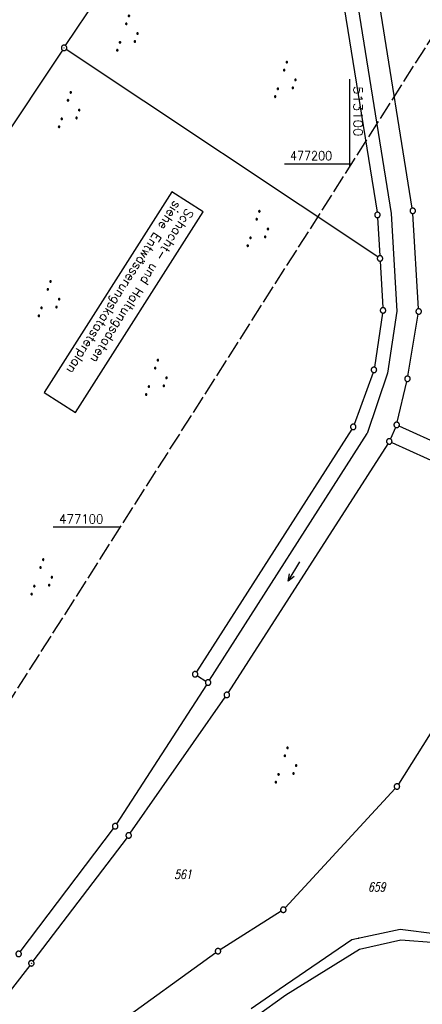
# Model space of a CAD drawing. Extents: x 510526 to 513920, y 467229 to 478797.
# Tile 435 of 467: x 513009 to 513120, y 476969 to 477240. Entities that reach past the tile are written whole.
import ezdxf

# ---------------------------------------------------------------- set-up
doc = ezdxf.new("R2010")
doc.units = 0
doc.header["$LTSCALE"] = 10
doc.header["$MEASUREMENT"] = 0
doc.linetypes.add('LT00', pattern=[0])
doc.linetypes.add('LT14', pattern=[0.6, 0.5, -0.1])
doc.layers.get('0').update_dxf_attribs({"linetype": 'LT00'})
doc.layers.add('-BLATT_87-RAND', color=7, linetype='LT14', plot=False)
for name, color, linetype in [('D-D_BESCHRIFT', 182, 'Continuous'), ('DFK_AB_L', 21, 'LT00'), ('DFK_AB_P', 7, 'LT00'), ('DFK_FLUR_NR', 250, 'LT00'), ('DFK_GZPKT', 250, 'LT00'), ('DFK_KATASTER', 250, 'LT00'), ('DFK_NUTZUNG', 250, 'LT00'), ('DFK_TOPO-SYM', 252, 'LT00'), ('V87_RASTER', 250, 'LT00')]:
    doc.layers.add(name, color=color, linetype=linetype)
doc.styles.add('ROMANS', font='romans.shx', dxfattribs={"width": 0.8})
doc.styles.get("Standard").update_dxf_attribs({"font": 'romans.shx'})

# ---------------------------------------------------------------- blocks, each defined once
blk = doc.blocks.new('SYMB7111')
at = {"color": 0, "linetype": 'ByBlock'}
for p, q in [((-0.13, 0.202919), (-0.13, 0.177081)), ((-0.125, 0.172895), (-0.125, 0.207105)), ((-0.12, 0.209164), (-0.12, 0.170836)), ((-0.115, 0.170204), (-0.115, 0.209796)), ((-0.11, 0.209164), (-0.11, 0.170836)), ((-0.105, 0.172895), (-0.105, 0.207105)), ((-0.1, 0.202919), (-0.1, 0.177081)), ((-0.095, 0.189874), (-0.095, 0.190146)), ((0.1, 0.202919), (0.1, 0.177081)), ((0.105, 0.172895), (0.105, 0.207105)), ((0.11, 0.209164), (0.11, 0.170836)), ((0.115, 0.170204), (0.115, 0.209796)), ((0.12, 0.209164), (0.12, 0.170836)), ((0.125, 0.172895), (0.125, 0.207105)), ((0.13, 0.202919), (0.13, 0.177081)), ((0.135, 0.189874), (0.135, 0.190146)), ((-0.515, -0.177081), (-0.515, -0.202919)), ((-0.51, -0.207105), (-0.51, -0.172895)), ((-0.505, -0.170836), (-0.505, -0.209164)), ((-0.5, -0.209796), (-0.5, -0.170204)), ((-0.495, -0.170836), (-0.495, -0.209164)), ((-0.49, -0.207105), (-0.49, -0.172895)), ((-0.485, -0.177081), (-0.485, -0.202919)), ((-0.48, -0.190126), (-0.48, -0.189854)), ((-0.285, -0.177081), (-0.285, -0.202919)), ((-0.28, -0.207105), (-0.28, -0.172895)), ((-0.275, -0.170836), (-0.275, -0.209164)), ((-0.27, -0.209796), (-0.27, -0.170204)), ((-0.265, -0.170836), (-0.265, -0.209164)), ((-0.26, -0.207105), (-0.26, -0.172895)), ((-0.255, -0.177081), (-0.255, -0.202919)), ((-0.25, -0.190126), (-0.25, -0.189854)), ((0.255, -0.177081), (0.255, -0.202919)), ((0.26, -0.207105), (0.26, -0.172895)), ((0.265, -0.170836), (0.265, -0.209164)), ((0.27, -0.209796), (0.27, -0.170204)), ((0.275, -0.170836), (0.275, -0.209164)), ((0.28, -0.207105), (0.28, -0.172895)), ((0.285, -0.177081), (0.285, -0.202919)), ((0.29, -0.190126), (0.29, -0.189854)), ((0.485, -0.177081), (0.485, -0.202919)), ((0.49, -0.207105), (0.49, -0.172895)), ((0.495, -0.170836), (0.495, -0.209164)), ((0.5, -0.209796), (0.5, -0.170204)), ((0.505, -0.170836), (0.505, -0.209164)), ((0.51, -0.207105), (0.51, -0.172895)), ((0.515, -0.177081), (0.515, -0.202919)), ((0.52, -0.190126), (0.52, -0.189854))]:
    blk.add_line(p, q, dxfattribs=at)
for points in [[(-0.095, 0.19), (-0.096981, 0.198678), (-0.10253, 0.205637), (-0.11055, 0.209499), (-0.11945, 0.209499), (-0.12747, 0.205637), (-0.133019, 0.198678), (-0.135, 0.19), (-0.133019, 0.181322), (-0.12747, 0.174363), (-0.11945, 0.170501), (-0.11055, 0.170501), (-0.10253, 0.174363), (-0.096981, 0.181322), (-0.095, 0.19)], [(0.135, 0.19), (0.133019, 0.198678), (0.12747, 0.205637), (0.11945, 0.209499), (0.11055, 0.209499), (0.10253, 0.205637), (0.096981, 0.198678), (0.095, 0.19), (0.096981, 0.181322), (0.10253, 0.174363), (0.11055, 0.170501), (0.11945, 0.170501), (0.12747, 0.174363), (0.133019, 0.181322), (0.135, 0.19)], [(-0.48, -0.19), (-0.481981, -0.181322), (-0.48753, -0.174363), (-0.49555, -0.170501), (-0.50445, -0.170501), (-0.51247, -0.174363), (-0.518019, -0.181322), (-0.52, -0.19), (-0.518019, -0.198678), (-0.51247, -0.205637), (-0.50445, -0.209499), (-0.49555, -0.209499), (-0.48753, -0.205637), (-0.481981, -0.198678), (-0.48, -0.19)], [(-0.25, -0.19), (-0.251981, -0.181322), (-0.25753, -0.174363), (-0.26555, -0.170501), (-0.27445, -0.170501), (-0.28247, -0.174363), (-0.288019, -0.181322), (-0.29, -0.19), (-0.288019, -0.198678), (-0.28247, -0.205637), (-0.27445, -0.209499), (-0.26555, -0.209499), (-0.25753, -0.205637), (-0.251981, -0.198678), (-0.25, -0.19)], [(0.29, -0.19), (0.288019, -0.181322), (0.28247, -0.174363), (0.27445, -0.170501), (0.26555, -0.170501), (0.25753, -0.174363), (0.251981, -0.181322), (0.25, -0.19), (0.251981, -0.198678), (0.25753, -0.205637), (0.26555, -0.209499), (0.27445, -0.209499), (0.28247, -0.205637), (0.288019, -0.198678), (0.29, -0.19)], [(0.52, -0.19), (0.518019, -0.181322), (0.51247, -0.174363), (0.50445, -0.170501), (0.49555, -0.170501), (0.48753, -0.174363), (0.481981, -0.181322), (0.48, -0.19), (0.481981, -0.198678), (0.48753, -0.205637), (0.49555, -0.209499), (0.50445, -0.209499), (0.51247, -0.205637), (0.518019, -0.198678), (0.52, -0.19)]]:
    blk.add_lwpolyline(points, dxfattribs=at)
blk = doc.blocks.new('SYMB7242')
at = {"color": 0, "linetype": 'ByBlock'}
for p, q in [((0, 0), (-0.62, 0)), ((-0.19, 0.075), (0, 0)), ((0, 0), (-0.19, -0.075))]:
    blk.add_line(p, q, dxfattribs=at)
blk = doc.blocks.new('SYMB7301')
at = {"color": 0, "linetype": 'ByBlock'}
for p, q in [((-0.128693, 0), (0, 0.128693)), ((0, -0.128693), (-0.128693, 0)), ((0, 0.128693), (0.128693, 0)), ((0.128693, 0), (0, -0.128693)), ((0.000059, -0.009738), (0.000059, 0.009897)), ((-0.00901, -0.004339), (-0.002225, -0.009749))]:
    blk.add_line(p, q, dxfattribs=at)
for points in [[(-0.002225, 0.009749), (-0.00901, 0.004339), (-0.00901, -0.004339)], [(0.01, 0), (0.006235, 0.007818), (-0.002225, 0.009749)], [(-0.002225, -0.009749), (0.006235, -0.007818), (0.01, 0)]]:
    blk.add_lwpolyline(points, dxfattribs=at)
blk = doc.blocks.new('SYMB7052')
at = {"color": 0, "linetype": 'ByBlock'}
blk.add_lwpolyline([(0, 0), (0, 0.196), (0.076, 0.156)], dxfattribs=at)
blk = doc.blocks.new('SYMB7010')
at = {"color": 0, "linetype": 'ByBlock'}
for points in [[(-0.031408, 0.499213), (-0.093728, 0.49134), (-0.15457, 0.475719), (-0.212975, 0.452595), (-0.268021, 0.422333), (-0.31884, 0.385411), (-0.36463, 0.342411), (-0.40467, 0.29401), (-0.438329, 0.240973), (-0.465074, 0.184136), (-0.484486, 0.124395), (-0.496256, 0.062692), (-0.5002, 0)], [(-0.5002, 0), (-0.496256, -0.062692), (-0.484486, -0.124395), (-0.465075, -0.184136), (-0.438329, -0.240973), (-0.404671, -0.29401), (-0.36463, -0.342411), (-0.31884, -0.385411), (-0.268021, -0.422333), (-0.212975, -0.452595), (-0.154571, -0.475719), (-0.093728, -0.49134), (-0.031408, -0.499213), (0.031408, -0.499213)], [(0.5002, 0), (0.496256, 0.062692), (0.484485, 0.124395), (0.465074, 0.184136), (0.438329, 0.240973), (0.40467, 0.29401), (0.36463, 0.342411), (0.31884, 0.385411), (0.268021, 0.422333), (0.212975, 0.452595), (0.15457, 0.475719), (0.093728, 0.49134), (0.031408, 0.499213), (-0.031408, 0.499213)], [(0.031408, -0.499213), (0.093728, -0.491341), (0.15457, -0.475719), (0.212975, -0.452595), (0.268021, -0.422333), (0.31884, -0.385411), (0.36463, -0.342411), (0.404671, -0.294011), (0.438329, -0.240974), (0.465075, -0.184136), (0.484486, -0.124395), (0.496256, -0.062692), (0.500201, 0)]]:
    blk.add_lwpolyline(points, dxfattribs=at)
blk = doc.blocks.new('SYMB0003')
at = {"color": 0, "linetype": 'ByBlock'}
for p, q in [((-0.015712, 0), (0.010166, 0.012015)), ((0, -0.021257), (-0.015712, 0)), ((0.010166, 0.012015), (0, -0.021257))]:
    blk.add_line(p, q, dxfattribs=at)
for points in [[(-0.031395, 0.499013), (-0.093691, 0.491144), (-0.154509, 0.475528), (-0.21289, 0.452414), (-0.267913, 0.422164), (-0.318712, 0.385257), (-0.364484, 0.342274), (-0.404509, 0.293893), (-0.438154, 0.240877), (-0.464888, 0.184062), (-0.484292, 0.124345), (-0.496058, 0.062667), (-0.5, 0)], [(-0.5, 0), (-0.496058, -0.062667), (-0.484292, -0.124345), (-0.464888, -0.184062), (-0.438154, -0.240877), (-0.404509, -0.293893), (-0.364485, -0.342274), (-0.318712, -0.385257), (-0.267914, -0.422164), (-0.21289, -0.452414), (-0.154509, -0.475529), (-0.093691, -0.491144), (-0.031395, -0.499014), (0.031395, -0.499014)], [(0.5, 0), (0.496057, 0.062667), (0.484292, 0.124345), (0.464888, 0.184062), (0.438153, 0.240877), (0.404509, 0.293893), (0.364484, 0.342274), (0.318712, 0.385257), (0.267913, 0.422164), (0.21289, 0.452414), (0.154509, 0.475528), (0.093691, 0.491144), (0.031395, 0.499013), (-0.031395, 0.499013)], [(0.031395, -0.499014), (0.093691, -0.491144), (0.154509, -0.475529), (0.21289, -0.452414), (0.267914, -0.422164), (0.318712, -0.385257), (0.364485, -0.342274), (0.404509, -0.293893), (0.438154, -0.240877), (0.464889, -0.184062), (0.484292, -0.124345), (0.496058, -0.062667), (0.5, 0)]]:
    blk.add_lwpolyline(points, dxfattribs=at)

msp = doc.modelspace()

# ---------------------------------------------------------------- linework, layer by layer
at = {"layer": '-BLATT_87-RAND'}
msp.add_lwpolyline([(513217.94, 477919.22), (512721.33, 477138.83), (512963.46, 476984.75), (513460.07, 477765.13), (513217.94, 477919.22)], dxfattribs=at)
at = {"layer": 'D-D_BESCHRIFT'}
msp.add_lwpolyline([(513050.94, 477192.29), (513015.76, 477137.06), (513024.38, 477131.57), (513059.56, 477186.8)], close=True, dxfattribs=at)
at = {"layer": 'DFK_AB_L'}
for p, q in [((513021.69, 477232.58), (513067.45, 477301.24)), ((513020.85, 477231.34), (512962.98, 477144.5))]:
    msp.add_line(p, q, dxfattribs=at)
at = {"layer": 'DFK_KATASTER'}
for p, q in [((513097, 477252.03), (513107.45, 477186.7)), ((513100.63, 477253.37), (513111.35, 477186.37)), ((513117.17, 477187.84), (513106.65, 477253.62)), ((513107.65, 477174.41), (513021.89, 477231.54)), ((513111.35, 477186.37), (513112.92, 477159.5)), ((513118.89, 477160.13), (513117.33, 477186.35)), ((513107.61, 477185.21), (513108.23, 477174.74)), ((513108.31, 477173.24), (513109.06, 477160.43)), ((513112.92, 477159.5), (513110.32, 477142.4)), ((513108.99, 477158.94), (513106.72, 477144.04)), ((513115.96, 477141.59), (513118.81, 477158.64)), ((513106.35, 477142.59), (513101.17, 477128.3)), ((513110.32, 477142.4), (513104.76, 477125.76)), ((513113.04, 477128.87), (513115.67, 477140.12)), ((513100.51, 477126.97), (513057.76, 477060.12)), ((513112.56, 477127.46), (513111.14, 477124.28)), ((513155, 477108.98), (513113.55, 477127.83)), ((513061.33, 477057.84), (513104.76, 477125.76)), ((513110.43, 477122.97), (513066.5, 477054.43)), ((513111.51, 477123.29), (513159.1, 477101.64)), ((513057.99, 477059.09), (513060.3, 477057.61)), ((513060.52, 477056.58), (513035.75, 477018.28)), ((513039.49, 477015.73), (513065.67, 477053.19)), ((513123.61, 477045.58), (513113.34, 477029.23)), ((513112.43, 477028.04), (513082.16, 476995.21)), ((513009.22, 476983.09), (513034.89, 477017.05)), ((513038.61, 477014.52), (513012.71, 476980.51)), ((513081.02, 476994.26), (513064.29, 476983.65)), ((513100.53, 476986.5), (513113.81, 476989.32)), ((513113.81, 476989.32), (513123.99, 476987.99)), ((513080.51, 476972.82), (513100.53, 476986.5)), ((513114.05, 476986.26), (513102.59, 476983.69)), ((513123.61, 476985.52), (513114.05, 476986.26)), ((513102.59, 476983.69), (513082.34, 476971.12)), ((513063.05, 476982.81), (513029.14, 476958.35)), ((513011.8, 476979.32), (512902.35, 476838.25)), ((513072.8, 476967.47), (513080.51, 476972.82)), ((513082.34, 476971.12), (513074.2, 476965.26))]:
    msp.add_line(p, q, dxfattribs=at)
at = {"layer": 'V87_RASTER'}
for p, q in [((513100, 477199.31), (513100, 477223.31)), ((513081.94, 477200), (513100.44, 477200)), ((513036.8, 477100), (513018.3, 477100))]:
    msp.add_line(p, q, dxfattribs=at)

# ---------------------------------------------------------------- block references
at = {"layer": 'DFK_AB_P', "xscale": 1.499999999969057, "yscale": 1.5, "zscale": 1.5, "rotation": 251.2881100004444}
msp.add_blockref('SYMB0003', (513021.27, 477231.96), dxfattribs=at)
at = {"layer": 'DFK_GZPKT', "xscale": 1.499999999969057, "yscale": 1.5, "zscale": 1.5, "rotation": 251.2881100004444}
for p in [(513107.57, 477185.96), (513117.29, 477187.1), (513108.27, 477173.99), (513109.1, 477159.68), (513118.93, 477159.38), (513106.61, 477143.3), (513115.84, 477140.85), (513100.91, 477127.6), (513112.87, 477128.14), (513110.83, 477123.6), (513057.36, 477059.49), (513060.93, 477057.21), (513066.1, 477053.8), (513112.94, 477028.59), (513035.34, 477017.65), (513039.06, 477015.12), (513081.65, 476994.66), (513008.77, 476982.49), (513063.66, 476983.25), (513012.26, 476979.91)]:
    msp.add_blockref('SYMB7010', p, dxfattribs=at)
at = {"layer": 'DFK_KATASTER', "yscale": 0.09999999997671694, "zscale": 0.1}
for p, xscale, rotation in [((513102.41, 476986.8), 0.09999999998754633, 34.34616000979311), ((513103.34, 476984.03), 0.09999999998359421, 211.830890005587)]:
    msp.add_blockref('SYMB7052', p, dxfattribs=dict(at, xscale=xscale, rotation=rotation))
at = {"layer": 'DFK_NUTZUNG', "yscale": 10, "zscale": 10}
for name, p, xscale, rotation in [('SYMB7111', (513039.34, 477235.42), 10, 251.28826), ('SYMB7111', (513082.82, 477222.65), 10, 251.28826), ('SYMB7111', (513023.29, 477214.35), 10, 251.28826), ('SYMB7111', (513075.25, 477181.61), 10, 251.28826), ('SYMB7111', (513017.74, 477162.3), 9.999999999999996, 251.28826), ('SYMB7111', (513047.31, 477140.63), 9.999999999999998, 251.28826), ('SYMB7111', (513015.74, 477085.7), 10, 251.28826), ('SYMB7242', (513083.02, 477085.14), 10, 239.53253), ('SYMB7111', (513083.02, 477033.88), 10, 251.28826)]:
    msp.add_blockref(name, p, dxfattribs=dict(at, xscale=xscale, rotation=rotation))
at = {"layer": 'DFK_TOPO-SYM', "xscale": 0.1, "yscale": 0.1, "zscale": 0.1, "rotation": 359.99968}
msp.add_blockref('SYMB7301', (513012.26, 476979.91), dxfattribs=at)

# ---------------------------------------------------------------- texts
at = {"layer": 'D-D_BESCHRIFT', "style": 'ROMANS'}
for s, p in [('siehe Entwässerungskatasterplan', (513051.65, 477190.06)), ('Schacht- und Haltungsdaten', (513055.01, 477187.95))]:
    msp.add_text(s, height=2.5, rotation=237.5021, dxfattribs=at).set_placement(p)
at = {"layer": 'DFK_FLUR_NR', "oblique": 13.754, "width": 0.75}
for s, p in [('561', (513051.6, 477003.13)), ('659', (513104.96, 476999.68))]:
    msp.add_text(s, height=2.5, rotation=-0.0003, dxfattribs=at).set_placement(p)
at = {"layer": 'V87_RASTER'}
for s, rotation, width, p in [(' 513100', 269.9988, 1.08, (513101, 477223.31)), (' 477200', 359.9987, 0.902, (513081.94, 477201)), (' 477100', 359.9987, 0.948, (513018.3, 477101))]:
    msp.add_text(s, height=2.5, rotation=rotation, dxfattribs=dict(at, width=width)).set_placement(p)

doc.saveas('drawing.dxf')
